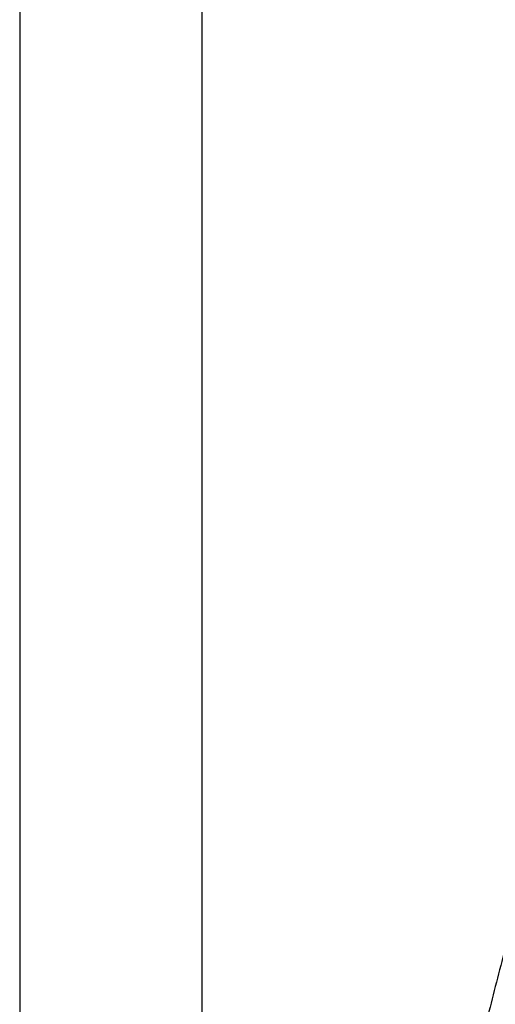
# Model space of a CAD drawing. Header units: millimetres. Extents: x 8 to 969, y 12 to 960.
# Tile 338 of 350: x 629 to 676, y 768 to 864. Entities that reach past the tile are written whole.
import ezdxf

# ---------------------------------------------------------------- set-up
doc = ezdxf.new("R2010")
doc.units = ezdxf.units.MM

msp = doc.modelspace()

# ---------------------------------------------------------------- linework, layer by layer
at = {"color": 7, "linetype": 'Continuous', "lineweight": 30}
for p, q in [((647.251, 635.566), (647.251, 927.755)), ((629.451, 921.185), (629.451, 635.778))]:
    msp.add_line(p, q, dxfattribs=at)
msp.add_open_spline([(678.93, 781.127), (678.83, 780.776), (678.424, 779.353), (677.734, 776.85), (676.862, 773.617), (676.014, 770.376), (675.187, 767.129), (674.383, 763.875), (673.576, 760.506), (672.767, 757.022), (671.959, 753.421), (671.178, 749.814), (670.423, 746.2), (669.695, 742.579), (668.992, 738.953), (668.316, 735.321), (667.665, 731.684), (667.04, 728.041), (666.445, 724.416), (665.878, 720.808), (665.339, 717.218), (664.824, 713.624), (664.32, 709.93), (663.83, 706.138), (663.355, 702.246), (662.908, 698.352), (662.489, 694.454), (662.097, 690.555), (661.739, 686.728), (661.414, 682.974), (661.12, 679.293), (660.849, 675.612), (660.602, 671.93), (660.379, 668.248), (660.179, 664.566), (660.003, 660.885), (659.85, 657.204), (659.72, 653.525), (659.614, 649.869), (659.531, 646.236), (659.471, 642.627), (659.434, 639.315), (659.426, 637.206), (659.423, 636.298)], degree=3, knots=[0, 0, 0, 0, 0.007461, 0.030296, 0.053139, 0.075989, 0.098847, 0.121711, 0.144582, 0.169748, 0.194921, 0.2201, 0.245287, 0.270479, 0.295677, 0.320879, 0.346086, 0.371296, 0.39651, 0.421276, 0.446043, 0.470811, 0.49558, 0.522327, 0.549072, 0.575815, 0.602555, 0.62929, 0.65602, 0.681217, 0.706407, 0.731589, 0.756763, 0.781927, 0.807081, 0.832223, 0.857353, 0.882469, 0.907571, 0.932209, 0.956831, 0.981435, 1, 1, 1, 1], dxfattribs=at)

doc.saveas('drawing.dxf')
